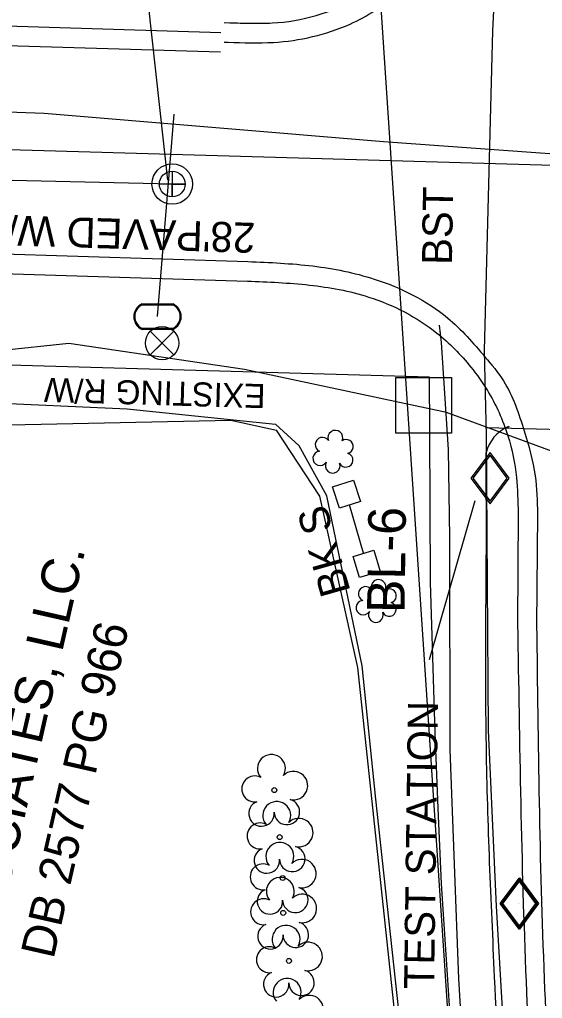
# Model space of a CAD drawing. Extents: x 1614611 to 1617571, y 898867 to 905462.
# Drawn here: x 1615931.1 to 1616000.7, y 904658.9 to 904789.2 of the extents above; entities that cross this region are included whole.
import ezdxf

# ---------------------------------------------------------------- set-up
doc = ezdxf.new("R2010")
doc.units = 0
for name, color, linetype in [('CTL Secondary Horizontal and Vertical Text', 7, 'Continuous'), ('Exist Boundary Watershed Residential C 05', 7, 'Continuous'), ('Exist Building', 7, 'Continuous'), ('Exist Building Text', 7, 'Continuous'), ('Exist Other Culture Sign', 7, 'Continuous'), ('Exist Right of Way Line Text', 7, 'Continuous'), ('Exist Roads Curbs Text', 7, 'Continuous'), ('Exist Roads EOP Text', 7, 'Continuous'), ('Exist Utilities Gas Meter CELL', 7, 'Continuous'), ('Exist Utilities Gas Meter Leader', 7, 'Continuous'), ('Exist Utilities Gas UG Line SUE LOS B', 7, 'Continuous'), ('Exist Utilities Gas Valve CELL', 7, 'Continuous'), ('Exist Utilities Sanitary Sewer Manhole Leader', 7, 'Continuous'), ('Exist Utilities Sanitary Sewer UG Line', 7, 'Continuous'), ('Exist Utilities Telephone UG FO SUE LOS B', 7, 'Continuous'), ('Exist Utilities Telephone UG FO SUE LOS C', 7, 'Continuous'), ('Exist Utilities TV UG Cable SUE LOS B', 7, 'Continuous'), ('Exist Utilities Water UG Line SUE LOS B', 7, 'Continuous'), ('Exist Vegetation Shrub CELL', 7, 'Continuous'), ('Exist Vegetation Tree CELL', 7, 'Continuous'), ('Old_Level_21', 7, 'Continuous'), ('Prop Drainage Structure Catch Basin Grate 840 03E Label', 7, 'Continuous'), ('Prop Drainage Structure Pipe Removal', 7, 'Continuous'), ('Prop Drainage Structure Pipe Removal Label', 7, 'Continuous'), ('Prop Earthen Structure Head Ditch Label', 7, 'Continuous'), ('Prop Earthen Structure V Ditch Detail Label', 7, 'Continuous'), ('Prop SS Transition Line', 7, 'Continuous'), ('Raster_Level_2', 7, 'Continuous'), ('Scratch_Level_1', 7, 'Continuous'), ('Scratch_Level_9', 7, 'Continuous'), ('Sheet Border Standard 30in CELL', 7, 'Continuous')]:
    doc.layers.add(name, color=color, linetype=linetype)

# ---------------------------------------------------------------- blocks, each defined once
blk = doc.blocks.new('CTL SECONDARY HORIZONTAL AND VERTICAL')
at = {"layer": 'Sheet Border Standard 30in CELL'}
blk.add_line((0, 0), (0, 0), dxfattribs=at)
blk.add_lwpolyline([(-0.1043, 0.0004), (0.0005, 0.1052), (0.1055, 0.0002), (0.0007, -0.1047)], close=True, dxfattribs=at)
blk = doc.blocks.new('EXIST UTILITIES SANITARY SEWER MANHOLE')
at = {"layer": 'Old_Level_21'}
blk.add_lwpolyline([(0, 0.03425), (0, -0.03425), (0, 0), (0.03425, 0), (-0.03425, 0)], dxfattribs=at)
for radius in [0.05389, 0.03425]:
    blk.add_circle((0, 0), radius, dxfattribs=at)
blk = doc.blocks.new('EXIST UTILITIES GAS VALVE')
at = {"layer": 'Exist Utilities Gas Valve CELL'}
blk.add_line((0, 0), (0, 0), dxfattribs=at)
blk.add_lwpolyline([(0, 0.0683), (-0.0508, 0), (0, -0.0683), (0.0508, 0), (0, 0.0683)], dxfattribs=at)
blk.add_lwpolyline([(0.0458, 0), (0, 0.0615), (-0.0458, 0), (0, -0.0615)], close=True, dxfattribs=at)
blk = doc.blocks.new('EXIST UTILITIES WATER METER')
at = {"layer": 'Prop SS Transition Line'}
blk.add_line((0, 0), (0, 0), dxfattribs=at)
for points in [[(-0.0408, 0.034), (0.0408, 0.034)], [(-0.0408, 0.0312), (0.0408, 0.0312)], [(0.0408, -0.0312), (-0.0413, -0.0312)], [(0.0408, -0.034), (-0.0413, -0.034)]]:
    blk.add_lwpolyline(points, dxfattribs=at)
for centre, radius, start, end in [((-0.0261, -0.0001), 0.0371, 113.178, 245.9794), ((-0.0259, -0.0001), 0.0347, 115.3009, 243.7824), ((0.0259, 0), 0.0371, 293.6483, 66.3084), ((0.0261, 0), 0.0345, 295.1272, 64.8728)]:
    blk.add_arc(centre, radius, start, end, dxfattribs=at)
blk = doc.blocks.new('EXIST UTILITIES WATER VALVE')
at = {"layer": 'Prop Earthen Structure V Ditch Detail Label'}
blk.add_lwpolyline([(0.0315, 0.0315), (-0.0315, -0.0315), (0, 0), (0.0315, -0.0315), (-0.0315, 0.0315)], dxfattribs=at)
blk.add_circle((0, 0), 0.0445, dxfattribs=at)

msp = doc.modelspace()

# ---------------------------------------------------------------- linework, layer by layer
at = {"layer": 'Exist Boundary Watershed Residential C 05'}
for p, q in [((1615958.28, 904788.77), (1615959.03, 904788.72)), ((1615997.43, 904723.47), (1615997.37, 904708.66))]:
    msp.add_line(p, q, dxfattribs=at)
for points in [[(1615957.87, 904787.39), (1615927.82, 904788.34), (1615886.44, 904789.62), (1615857.19, 904790.51)], [(1615731.4, 904761.11), (1615771.16, 904759.95), (1615812.74, 904758.75), (1615851.96, 904757.66), (1615856.86, 904757.44), (1615859.82, 904757.43), (1615863.93, 904757.15), (1615886.27, 904756.58), (1615927.26, 904755.39), (1615961.4, 904754.36)]]:
    msp.add_lwpolyline(points, dxfattribs=at)
for points in [[(1615959.03, 904788.72), (1615961.8, 904788.69), (1615964.69, 904788.72), (1615970.55, 904789.71), (1615973.75, 904790.9), (1615979.98, 904794.61), (1615985.56, 904800.59), (1615987.63, 904803.91), (1615990.14, 904810.83), (1615990.44, 904812.39), (1615990.73, 904814.39)], [(1615961.4, 904754.36), (1615969.65, 904753.82), (1615977.53, 904752.23), (1615986.62, 904747.43), (1615991.14, 904742.9), (1615993.34, 904739.79), (1615996.07, 904733.74), (1615997.21, 904728.22), (1615997.43, 904723.47)], [(1615997.37, 904708.66), (1615998.49, 904661.09), (1616001.16, 904617.42), (1616004.97, 904575.65), (1616009.84, 904531.84), (1616016.05, 904486.99), (1616024.12, 904442.16), (1616033.92, 904399.38), (1616040.54, 904373.92), (1616048.1, 904347.47), (1616057.2, 904319.01)]]:
    msp.add_spline(points, degree=3, dxfattribs=at)
at = {"layer": 'Exist Building'}
for points in [[(1615973.63, 904724.12), (1615972.73, 904726.95), (1615975.53, 904727.84), (1615976.43, 904725.01)], [(1615976.3, 904714.89), (1615975.46, 904717.69), (1615978.21, 904718.52), (1615979.05, 904715.71)]]:
    msp.add_lwpolyline(points, close=True, dxfattribs=at)
at = {"layer": 'Exist Other Culture Sign'}
msp.add_line((1615976.83, 904718.11), (1615975, 904724.56), dxfattribs=at)
at = {"layer": 'Exist Utilities Gas Meter Leader'}
msp.add_line((1615991.69, 904725.1), (1615985.57, 904703.92), dxfattribs=at)
at = {"layer": 'Exist Utilities Gas UG Line SUE LOS B'}
for points in [[(1616008.07, 904526.35), (1616004.5, 904556.45), (1616000.8, 904594.05), (1615997.92, 904620.35), (1615995.31, 904658.21), (1615994.57, 904671.15), (1615993.49, 904694.5), (1615993.22, 904733.75), (1615992.95, 904745.1), (1615994.07, 904787.68), (1615994.9, 904804.63), (1615996.12, 904832.64), (1615999.45, 904859.38), (1616007.42, 904913.09), (1616015.15, 904953.86), (1616027.47, 905003.13), (1616033.5, 905030.42), (1616046.64, 905085.14), (1616052.58, 905109.27)], [(1615993.18, 904734.88), (1616014.96, 904734.27), (1616052.35, 904733.61), (1616071.54, 904732.87), (1616107.32, 904732.28), (1616152.05, 904732.44), (1616189.32, 904733.19), (1616210.62, 904731.01), (1616260.06, 904733.9), (1616319.1, 904734.61)]]:
    msp.add_lwpolyline(points, dxfattribs=at)
at = {"layer": 'Exist Utilities Sanitary Sewer Manhole Leader'}
msp.add_lwpolyline([(1615950.78, 904767.79), (1615946.59, 904806.14), (1615946.74, 904816.33)], dxfattribs=at)
at = {"layer": 'Exist Utilities Sanitary Sewer UG Line'}
msp.add_line((1615951.38, 904767.27), (1615814.22, 904770.21), dxfattribs=at)
at = {"layer": 'Exist Utilities Telephone UG FO SUE LOS B'}
msp.add_lwpolyline([(1616105.61, 904520.44), (1616089.41, 904571.33), (1616075.56, 904618.34), (1616065.14, 904654.86), (1616058.98, 904690.89), (1616058.73, 904702.96), (1616058.13, 904704.65), (1616053.77, 904709.72), (1616034.83, 904719.58), (1615987.91, 904736.85), (1615961, 904742.58), (1615937.6, 904746.04), (1615910.01, 904743.11), (1615897.44, 904742.07), (1615877.15, 904742.98), (1615846.81, 904745.02), (1615810.52, 904746.22), (1615776.87, 904748.95), (1615762.91, 904748.58), (1615760.94, 904747.82), (1615759.81, 904746.98), (1615759.35, 904745.38), (1615759.33, 904739.19)], dxfattribs=at)
at = {"layer": 'Exist Utilities Telephone UG FO SUE LOS C'}
msp.add_line((1615992.34, 904593.02), (1615978.05, 904807.99), dxfattribs=at)
at = {"layer": 'Exist Utilities TV UG Cable SUE LOS B'}
for points in [[(1615763.42, 904742.01), (1615756.08, 904737.65), (1615765.43, 904742.62), (1615791.02, 904741.56), (1615825.64, 904741.34), (1615846.23, 904740.88), (1615877.21, 904742.17), (1615897.32, 904741.38), (1615903.22, 904740.06), (1615906.69, 904736.71), (1615907.81, 904736.48), (1615910.73, 904734.8), (1615959.2, 904735.84), (1615965.27, 904734.52)], [(1615989.28, 904605.59), (1615988.23, 904607.22), (1615986.39, 904614.15), (1615981.85, 904648.94), (1615976.09, 904702.9), (1615971.02, 904725.73), (1615965.27, 904734.52)]]:
    msp.add_lwpolyline(points, dxfattribs=at)
at = {"layer": 'Exist Utilities Water UG Line SUE LOS B'}
msp.add_line((1615949.42, 904749.62), (1615951.65, 904776.59), dxfattribs=at)
msp.add_lwpolyline([(1615720.53, 904785.58), (1615736.47, 904783.64), (1615776.15, 904781.48), (1615823.86, 904780.2), (1615853.24, 904779.06), (1615883.46, 904778.57), (1615934.32, 904776.69), (1615979.52, 904772.95), (1616015.78, 904770.32), (1616029.93, 904768.85)], dxfattribs=at)
at = {"layer": 'Exist Vegetation Shrub CELL'}
for p, q in [((1615972.87, 904731.45), (1615972.87, 904731.45)), ((1615978.62, 904711.58), (1615978.62, 904711.58))]:
    msp.add_line(p, q, dxfattribs=at)
for centre, radius, start, end in [((1615973.1, 904733.49), 0.99, 334.8391, 200.4717), ((1615971.39, 904732.58), 0.968, 35.8908, 245.4216), ((1615974.54, 904732.32), 0.929, 284.4567, 126.0861), ((1615971.07, 904730.75), 0.955, 95.1099, 327.9534), ((1615974.51, 904730.52), 0.937, 204.9913, 73.4601), ((1615972.74, 904729.77), 0.984, 151.2797, 21.387), ((1615978.85, 904713.62), 0.99, 334.8391, 200.4717), ((1615977.14, 904712.71), 0.968, 35.8908, 245.4216), ((1615980.29, 904712.45), 0.929, 284.4567, 126.0861), ((1615976.82, 904710.88), 0.955, 95.1099, 327.9534), ((1615980.26, 904710.65), 0.937, 204.9913, 73.4601), ((1615978.49, 904709.9), 0.984, 151.2797, 21.387)]:
    msp.add_arc(centre, radius, start, end, dxfattribs=at)
at = {"layer": 'Exist Vegetation Tree CELL'}
for p, q in [((1615964.97, 904686.59), (1615964.97, 904686.59)), ((1615965.68, 904680.33), (1615965.68, 904680.33)), ((1615966.09, 904674.88), (1615966.09, 904674.88)), ((1615966.16, 904670.24), (1615966.16, 904670.24)), ((1615966.92, 904663.85), (1615966.92, 904663.85))]:
    msp.add_line(p, q, dxfattribs=at)
for centre in [(1615964.97, 904686.59), (1615965.68, 904680.33), (1615966.09, 904674.88), (1615966.16, 904670.24), (1615966.92, 904663.85)]:
    msp.add_circle(centre, 0.326, dxfattribs=at)
for centre, radius, start, end in [((1615964.59, 904689.46), 1.86, 330.1651, 219.7134), ((1615962.37, 904686.74), 1.73, 62.6636, 279.3457), ((1615967.52, 904687.18), 1.9, 257.1011, 134.1999), ((1615963.27, 904683.47), 1.69, 111.5671, 6.231), ((1615965.3, 904683.2), 1.86, 330.1651, 219.7134), ((1615966.64, 904683.69), 1.7, 181.2822, 74.56), ((1615968.23, 904680.92), 1.9, 257.1011, 134.1999), ((1615963.08, 904680.48), 1.73, 62.6636, 279.3457), ((1615965.71, 904677.76), 1.86, 330.1651, 219.7134), ((1615967.36, 904677.43), 1.7, 181.2822, 74.56), ((1615963.98, 904677.21), 1.69, 111.5671, 6.231), ((1615963.49, 904675.04), 1.73, 62.6636, 279.3457), ((1615968.64, 904675.47), 1.9, 257.1011, 134.1999), ((1615965.77, 904673.11), 1.86, 330.1651, 219.7134), ((1615964.39, 904671.76), 1.69, 111.5671, 6.231), ((1615967.77, 904671.98), 1.7, 181.2822, 74.56), ((1615968.71, 904670.83), 1.9, 257.1011, 134.1999), ((1615963.55, 904670.39), 1.73, 62.6636, 279.3457), ((1615964.45, 904667.12), 1.69, 111.5671, 6.231), ((1615966.54, 904666.73), 1.86, 330.1651, 219.7134), ((1615967.83, 904667.34), 1.7, 181.2822, 74.56), ((1615969.47, 904664.44), 1.9, 257.1011, 134.1999), ((1615964.32, 904664.01), 1.73, 62.6636, 279.3457), ((1615965.22, 904660.73), 1.69, 111.5671, 6.231), ((1615968.59, 904660.95), 1.7, 181.2822, 74.56), ((1615966.68, 904659.66), 1.86, 330.1651, 219.7134), ((1615969.62, 904657.37), 1.9, 257.1011, 134.1999)]:
    msp.add_arc(centre, radius, start, end, dxfattribs=at)
at = {"layer": 'Prop Drainage Structure Catch Basin Grate 840 03E Label'}
for points in [[(1615756.11, 904742.83), (1615765.06, 904741.57), (1615790.41, 904740.85), (1615828.69, 904739.93), (1615863.88, 904738.09), (1615901.82, 904737.62), (1615925.67, 904738.25), (1615945.39, 904737.36), (1615965.13, 904735.32)], [(1615989.54, 904605.88), (1615986.91, 904613.94), (1615982.45, 904649.04), (1615978.47, 904685.36), (1615976.69, 904703.14), (1615971.96, 904725.77), (1615968.26, 904732.4), (1615965.13, 904735.32)]]:
    msp.add_lwpolyline(points, dxfattribs=at)
at = {"layer": 'Prop Earthen Structure Head Ditch Label'}
for p, q in [((1615985.65, 904741.54), (1615727.71, 904749.04)), ((1615985.68, 904734.41), (1615985.65, 904741.54)), ((1615985.73, 904724.35), (1615985.68, 904734.41)), ((1615985.78, 904714.29), (1615985.73, 904724.35)), ((1615986.07, 904704.29), (1615985.78, 904714.29)), ((1615986.37, 904694.23), (1615986.07, 904704.29)), ((1615986.79, 904684.17), (1615986.37, 904694.23)), ((1615987.21, 904674.11), (1615986.79, 904684.17)), ((1615987.89, 904664.05), (1615987.21, 904674.11)), ((1615988.56, 904654.05), (1615987.89, 904664.05))]:
    msp.add_line(p, q, dxfattribs=at)
at = {"layer": 'Raster_Level_2'}
msp.add_line((1615728.26, 904777.73), (1616017.66, 904769.31), dxfattribs=at)
at = {"layer": 'Scratch_Level_1'}
for p, q in [((1615987.22, 904746.18), (1615986.96, 904748.5)), ((1615988.18, 904731.91), (1615987.22, 904746.18)), ((1615996.06, 904734.92), (1615996.26, 904735.02)), ((1615988.33, 904720.19), (1615988.18, 904731.91)), ((1615993.21, 904718.78), (1615993.16, 904731.53)), ((1615988.35, 904718.98), (1615988.33, 904720.19))]:
    msp.add_line(p, q, dxfattribs=at)
msp.add_lwpolyline([(1615996.94, 904591.49), (1615994.32, 904598.08), (1615993.39, 904604.21), (1615992.17, 904617.87), (1615989.54, 904661.46), (1615988.4, 904692), (1615988.35, 904718.98)], dxfattribs=at)
msp.add_ellipse((1615998.1, 904730.25), major_axis=(-4.06, -3.1), ratio=0.998695, start_param=4.472094, end_param=5.376822, dxfattribs=at)
msp.add_spline([(1616000.59, 904594.89), (1615999.07, 904599.05), (1615998.19, 904604.66), (1615996.92, 904618.27), (1615994.31, 904661.69), (1615993.21, 904692.24), (1615993.21, 904718.78)], degree=3, dxfattribs=at)
at = {"layer": 'Scratch_Level_9'}
for p, q in [((1615958.31, 904786.16), (1615958.82, 904786.16)), ((1616000.01, 904723.36), (1615999.9, 904708.5))]:
    msp.add_line(p, q, dxfattribs=at)
for points in [[(1615957.79, 904784.84), (1615927.78, 904785.73), (1615886.48, 904787.09), (1615857.07, 904788)], [(1615731.61, 904763.58), (1615771.17, 904762.4), (1615812.82, 904761.35), (1615852.09, 904760.07), (1615886.46, 904759.14), (1615927.44, 904758.01), (1615961.45, 904756.95)]]:
    msp.add_lwpolyline(points, dxfattribs=at)
for points in [[(1615958.82, 904786.16), (1615964.85, 904786.13), (1615975.05, 904788.57), (1615981.45, 904792.55), (1615987.62, 904799.08), (1615989.7, 904802.55), (1615992.52, 904810.45), (1615992.73, 904812.15), (1615992.93, 904814.25)], [(1615961.45, 904756.95), (1615970.12, 904756.36), (1615978.28, 904754.62), (1615988.04, 904749.45), (1615993.02, 904744.26), (1615995.48, 904741.06), (1615998.23, 904734.42), (1615999.7, 904728.43), (1616000.01, 904723.36)], [(1615999.9, 904708.5), (1616000.91, 904661.48), (1616003.66, 904617.61), (1616007.31, 904575.9), (1616012.19, 904532.13), (1616018.48, 904487.41), (1616026.69, 904442.67), (1616036.22, 904399.95), (1616043.04, 904374.54), (1616050.52, 904348.16), (1616059.66, 904319.75)]]:
    msp.add_spline(points, degree=3, dxfattribs=at)

# ---------------------------------------------------------------- block references
at = {"layer": 'Exist Utilities Gas Valve CELL', "xscale": 50, "yscale": 50}
for p in [(1615993.69, 904728.12), (1615997.52, 904671.47), (1615997.64, 904671.48)]:
    msp.add_blockref('EXIST UTILITIES GAS VALVE', p, dxfattribs=at)
at = {"layer": 'Old_Level_21', "xscale": 50, "yscale": 50}
msp.add_blockref('EXIST UTILITIES SANITARY SEWER MANHOLE', (1615951.38, 904767.27), dxfattribs=at)
at = {"layer": 'Prop Earthen Structure V Ditch Detail Label', "xscale": 50, "yscale": 50}
msp.add_blockref('EXIST UTILITIES WATER VALVE', (1615950.03, 904746.09), dxfattribs=at)
at = {"layer": 'Prop SS Transition Line', "xscale": 50, "yscale": 50}
msp.add_blockref('EXIST UTILITIES WATER METER', (1615949.42, 904749.62), dxfattribs=at)
at = {"layer": 'Sheet Border Standard 30in CELL', "xscale": 50, "yscale": 49.99999999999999, "rotation": 44.99999999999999}
msp.add_blockref('CTL SECONDARY HORIZONTAL AND VERTICAL', (1615984.85, 904737.76), dxfattribs=at)
msp.add_blockref('CTL SECONDARY HORIZONTAL AND VERTICAL', (1615984.85, 904737.76), dxfattribs=at)

# ---------------------------------------------------------------- texts
at = {"layer": 'CTL Secondary Horizontal and Vertical Text'}
msp.add_text('BL-6', height=5, rotation=89.2167, dxfattribs=at).set_placement((1615982.31, 904710.13))
at = {"layer": 'Exist Building Text'}
msp.add_text('BK S', height=4, rotation=105.8536, dxfattribs=at).set_placement((1615975.15, 904713.05))
at = {"layer": 'Exist Right of Way Line Text'}
msp.add_text('EXISTING R/W', height=3.2, rotation=178.3333, dxfattribs=at).set_placement((1615963.84, 904740.62))
at = {"layer": 'Exist Roads Curbs Text'}
msp.add_text('28\'PAVED W/30" VALLEY CURB', height=4, rotation=178.2338, dxfattribs=at).set_placement((1615962.48, 904762.09))
at = {"layer": 'Exist Roads EOP Text'}
msp.add_text('BST', height=4, rotation=89.2167, dxfattribs=at).set_placement((1615988.63, 904756.49))
at = {"layer": 'Exist Utilities Gas Meter CELL'}
msp.add_text('TEST STATION', height=4, rotation=89.2167, dxfattribs=at).set_placement((1615986.24, 904660.08))
at = {"layer": 'Prop Drainage Structure Pipe Removal'}
msp.add_text(' ASSOCIATES, LLC.', height=5, rotation=77.2051, dxfattribs=at).set_placement((1615926.01, 904657.73))
at = {"layer": 'Prop Drainage Structure Pipe Removal Label'}
msp.add_text('DB 2577 PG 966', height=4.5, rotation=77.2051, dxfattribs=at).set_placement((1615935.57, 904663.99))

doc.saveas('drawing.dxf')
